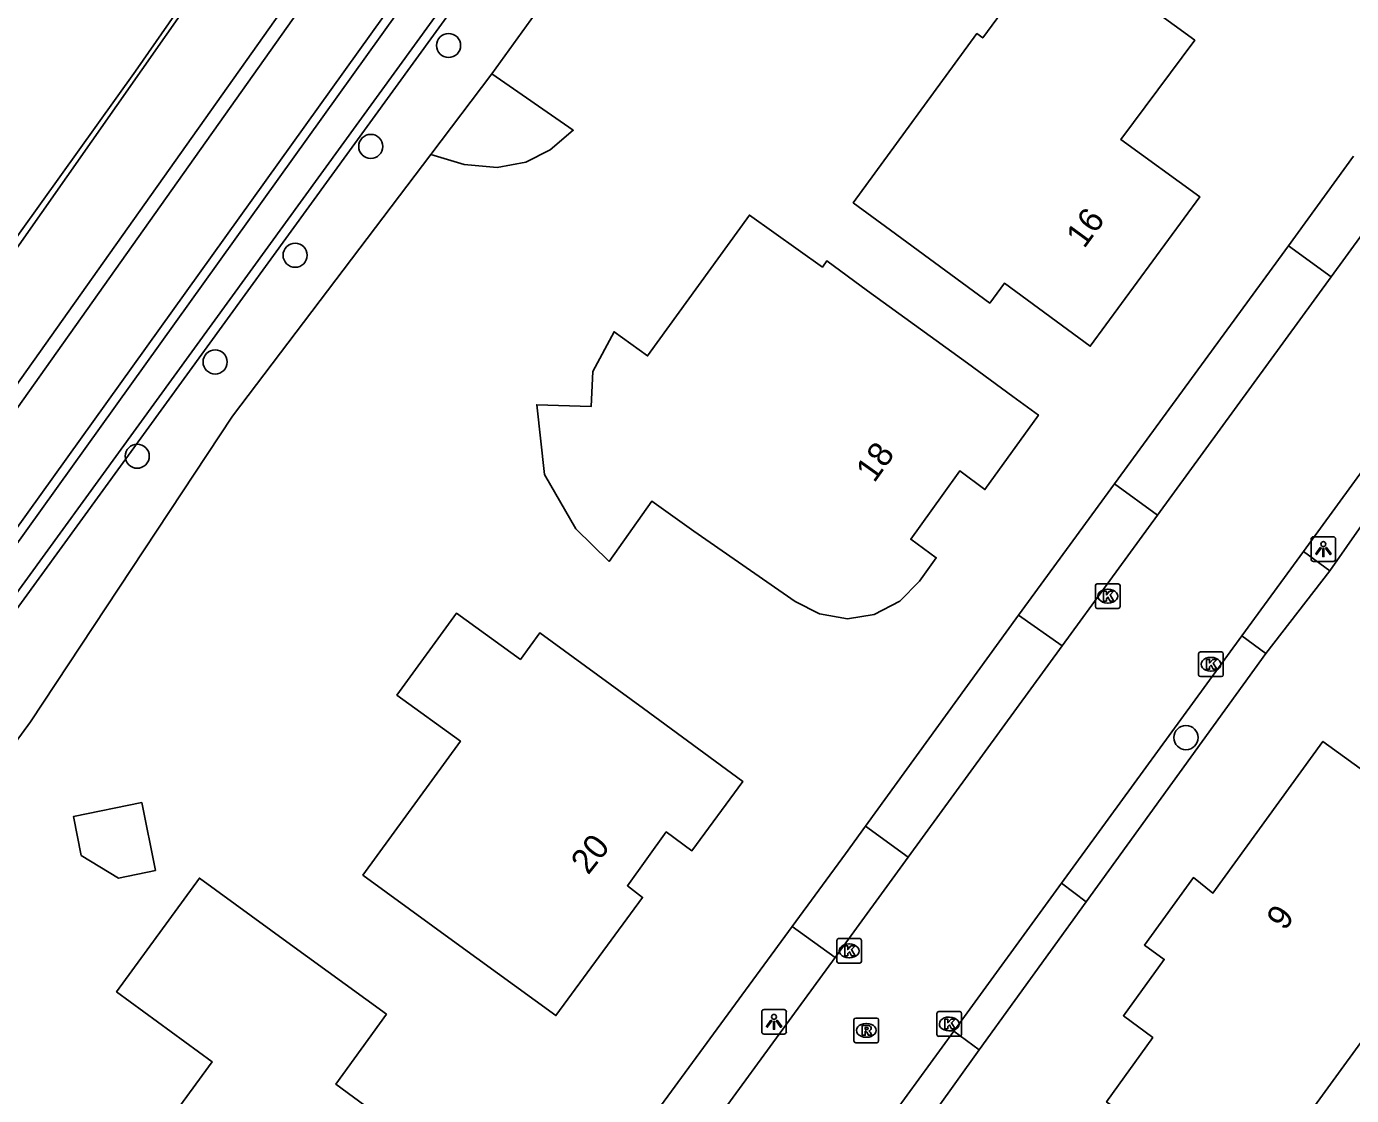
# Model space of a CAD drawing. Extents: x 157321 to 158827, y 386650 to 388532.
# Drawn here: x 158052.4 to 158106.1, y 387444.2 to 387487.5 of the extents above; entities that cross this region are included whole.
import ezdxf

# ---------------------------------------------------------------- set-up
doc = ezdxf.new("R2010")
doc.units = 0
for name, color, linetype in [('IMGEO_Boom', 7, 'Continuous'), ('IMGEO_Erf', 7, 'Continuous'), ('IMGEO_Groenvoorziening', 7, 'Continuous'), ('IMGEO_Hek', 7, 'Continuous'), ('IMGEO_Kolk', 7, 'Continuous'), ('IMGEO_Lichtpunt', 7, 'Continuous'), ('IMGEO_Pand', 7, 'Continuous'), ('IMGEO_Pand_nummerreeks', 7, 'Continuous'), ('IMGEO_Rijbaan_lokaal_gesloten', 7, 'Continuous'), ('IMGEO_Rioolput', 7, 'Continuous'), ('IMGEO_Voetpad_open', 7, 'Continuous'), ('IMGEO_Waterloop', 7, 'Continuous')]:
    doc.layers.add(name, color=color, linetype=linetype)

msp = doc.modelspace()

# ---------------------------------------------------------------- linework, layer by layer
at = {"layer": 'IMGEO_Boom'}
for centre in [(158069.538, 387486.779), (158066.385, 387482.686), (158063.32, 387478.274), (158060.078, 387473.947), (158056.92, 387470.126), (158099.426, 387458.717)]:
    msp.add_circle(centre, 0.489, dxfattribs=at)
at = {"layer": 'IMGEO_Erf'}
msp.add_lwpolyline([(158077.515, 387517.338), (158077.099, 387516.491), (158075.492, 387513.532), (158066.932, 387500.229), (158056.851, 387485.731), (158015.844, 387428.477), (158015.744, 387428.46), (158000.309, 387438.514), (157984.773, 387448.624)], dxfattribs=at)
at = {"layer": 'IMGEO_Groenvoorziening'}
for points in [[(158019.757, 387422.175), (158075.515, 387500), (158080.166, 387506.154), (158081.781, 387508.524), (158084.411, 387512.927), (158086.874, 387517.425), (158087.86, 387521.456), (158089.3, 387521.319)], [(158019.172, 387426.13), (158019.638, 387426.645), (158031.142, 387442.562), (158071.593, 387499.673), (158075.686, 387505.45), (158081.435, 387515.048), (158082.741, 387517.926)], [(158023.35, 387424.434), (158023.544, 387424.701), (158078.213, 387500), (158084.169, 387508.548), (158086.353, 387512.422), (158088.747, 387517.395)], [(158089.846, 387511.523), (158088.605, 387510.178), (158081.66, 387500), (158071.298, 387485.632)], [(158068.817, 387482.359), (158060.775, 387471.746), (158052.6, 387459.356), (158042.669, 387445.775), (158025.913, 387423.407)], [(158096.53, 387469), (158103.575, 387478.662)], [(158105.254, 387465.483), (158113.832, 387477.766), (158114.516, 387478.419), (158115.224, 387478.776), (158115.619, 387478.882), (158116.555, 387478.888), (158117.034, 387478.776), (158117.466, 387478.586), (158121.773, 387475.585)], [(158086.439, 387455.128), (158092.638, 387463.686)], [(158102.656, 387462.133), (158095.384, 387452.061)], [(158076.677, 387441.805), (158083.469, 387451.065)], [(158091.046, 387446.052), (158084.026, 387436.257)]]:
    msp.add_lwpolyline(points, dxfattribs=at)
at = {"layer": 'IMGEO_Hek'}
msp.add_lwpolyline([(158052.6, 387459.356), (158060.775, 387471.746)], dxfattribs=at)
at = {"layer": 'IMGEO_Kolk'}
for p, q in [((158095.756, 387464.027), (158095.756, 387464.879)), ((158095.831, 387464.953), (158096.683, 387464.953)), ((158096.244, 387464.733), (158096.269, 387464.733)), ((158096.757, 387464.879), (158096.757, 387464.027)), ((158096.267, 387464.173), (158096.242, 387464.173)), ((158096.683, 387463.953), (158095.831, 387463.953)), ((158099.938, 387461.264), (158099.938, 387462.116)), ((158100.013, 387462.19), (158100.865, 387462.19)), ((158100.426, 387461.97), (158100.451, 387461.97)), ((158100.939, 387462.116), (158100.939, 387461.264)), ((158100.449, 387461.41), (158100.424, 387461.41)), ((158100.865, 387461.19), (158100.013, 387461.19)), ((158085.349, 387450.571), (158086.201, 387450.571)), ((158085.274, 387449.645), (158085.274, 387450.497)), ((158085.762, 387450.351), (158085.787, 387450.351)), ((158086.275, 387450.497), (158086.275, 387449.645)), ((158086.201, 387449.571), (158085.349, 387449.571)), ((158085.785, 387449.791), (158085.76, 387449.791)), ((158089.33, 387446.68), (158089.33, 387447.532)), ((158089.405, 387447.606), (158090.257, 387447.606)), ((158089.818, 387447.386), (158089.843, 387447.386)), ((158090.331, 387447.532), (158090.331, 387446.68)), ((158089.841, 387446.826), (158089.816, 387446.826)), ((158090.257, 387446.606), (158089.405, 387446.606))]:
    msp.add_line(p, q, dxfattribs=at)
for points in [[(158095.756, 387464.027), (158095.756, 387464.879)], [(158095.831, 387464.953), (158096.683, 387464.953)], [(158096.077, 387464.653), (158096.2, 387464.653), (158096.2, 387464.502), (158096.33, 387464.653), (158096.494, 387464.653), (158096.348, 387464.502), (158096.501, 387464.253), (158096.349, 387464.253), (158096.264, 387464.417), (158096.2, 387464.35), (158096.2, 387464.253), (158096.077, 387464.253), (158096.077, 387464.653)], [(158096.757, 387464.879), (158096.757, 387464.027)], [(158096.683, 387463.953), (158095.831, 387463.953)], [(158099.938, 387461.264), (158099.938, 387462.116)], [(158100.013, 387462.19), (158100.865, 387462.19)], [(158100.259, 387461.89), (158100.382, 387461.89), (158100.382, 387461.739), (158100.512, 387461.89), (158100.676, 387461.89), (158100.53, 387461.739), (158100.683, 387461.49), (158100.531, 387461.49), (158100.446, 387461.654), (158100.382, 387461.587), (158100.382, 387461.49), (158100.259, 387461.49), (158100.259, 387461.89)], [(158100.939, 387462.116), (158100.939, 387461.264)], [(158100.865, 387461.19), (158100.013, 387461.19)], [(158085.349, 387450.571), (158086.201, 387450.571)], [(158085.274, 387449.645), (158085.274, 387450.497)], [(158085.595, 387450.271), (158085.718, 387450.271), (158085.718, 387450.12), (158085.848, 387450.271), (158086.012, 387450.271), (158085.866, 387450.12), (158086.019, 387449.871), (158085.867, 387449.871), (158085.782, 387450.035), (158085.718, 387449.968), (158085.718, 387449.871), (158085.595, 387449.871), (158085.595, 387450.271)], [(158086.275, 387450.497), (158086.275, 387449.645)], [(158086.201, 387449.571), (158085.349, 387449.571)], [(158089.33, 387446.68), (158089.33, 387447.532)], [(158089.405, 387447.606), (158090.257, 387447.606)], [(158090.331, 387447.532), (158090.331, 387446.68)], [(158089.651, 387447.306), (158089.774, 387447.306), (158089.774, 387447.155), (158089.904, 387447.306), (158090.068, 387447.306), (158089.922, 387447.155), (158090.075, 387446.906), (158089.923, 387446.906), (158089.838, 387447.07), (158089.774, 387447.003), (158089.774, 387446.906), (158089.651, 387446.906), (158089.651, 387447.306)], [(158090.257, 387446.606), (158089.405, 387446.606)]]:
    msp.add_lwpolyline(points, dxfattribs=at)
for centre, start, end in [((158095.833, 387464.877), 91.552, 178.448), ((158095.833, 387464.877), 91.552, 178.448), ((158096.681, 387464.877), 1.552, 88.448), ((158096.681, 387464.877), 1.552, 88.448), ((158095.833, 387464.029), 181.552, 268.448), ((158095.833, 387464.029), 181.552, 268.448), ((158096.681, 387464.029), 271.552, 358.448), ((158096.681, 387464.029), 271.552, 358.448), ((158100.015, 387462.114), 91.552, 178.448), ((158100.015, 387462.114), 91.552, 178.448), ((158100.863, 387462.114), 1.552, 88.448), ((158100.863, 387462.114), 1.552, 88.448), ((158100.015, 387461.266), 181.552, 268.448), ((158100.015, 387461.266), 181.552, 268.448), ((158100.863, 387461.266), 271.552, 358.448), ((158100.863, 387461.266), 271.552, 358.448), ((158085.351, 387450.495), 91.552, 178.448), ((158085.351, 387450.495), 91.552, 178.448), ((158086.199, 387450.495), 1.552, 88.448), ((158086.199, 387450.495), 1.552, 88.448), ((158085.351, 387449.647), 181.552, 268.448), ((158085.351, 387449.647), 181.552, 268.448), ((158086.199, 387449.647), 271.552, 358.448), ((158086.199, 387449.647), 271.552, 358.448), ((158089.407, 387447.53), 91.552, 178.448), ((158089.407, 387447.53), 91.552, 178.448), ((158090.255, 387447.53), 1.552, 88.448), ((158090.255, 387447.53), 1.552, 88.448), ((158089.407, 387446.682), 181.552, 268.448), ((158089.407, 387446.682), 181.552, 268.448), ((158090.255, 387446.682), 271.552, 358.448), ((158090.255, 387446.682), 271.552, 358.448)]:
    msp.add_arc(centre, 0.0765, start, end, dxfattribs=at)
for centre, major_axis, ratio, start_param, end_param in [((158096.243, 387464.453), (-0.387, 0.002), 0.722429, 4.712389, 7.853982), ((158096.268, 387464.453), (-0.39, 0.002), 0.717154, 1.570796, 4.712389), ((158100.425, 387461.69), (-0.387, 0.002), 0.722429, 4.712389, 7.853982), ((158100.45, 387461.69), (-0.39, 0.002), 0.717154, 1.570796, 4.712389), ((158085.761, 387450.071), (-0.387, 0.002), 0.722429, 4.712389, 7.853982), ((158085.786, 387450.071), (-0.39, 0.002), 0.717154, 1.570796, 4.712389), ((158089.817, 387447.106), (-0.387, 0.002), 0.722429, 4.712389, 7.853982), ((158089.842, 387447.106), (-0.39, 0.002), 0.717154, 1.570796, 4.712389)]:
    msp.add_ellipse(centre, major_axis=major_axis, ratio=ratio, start_param=start_param, end_param=end_param, dxfattribs=at)
at = {"layer": 'IMGEO_Lichtpunt'}
for p, q in [((158104.496, 387466.765), (158104.496, 387465.958)), ((158104.496, 387466.765), (158104.496, 387465.958)), ((158105.398, 387466.86), (158104.59, 387466.86)), ((158105.398, 387466.86), (158104.59, 387466.86)), ((158105.492, 387465.958), (158105.492, 387466.765)), ((158105.492, 387465.958), (158105.492, 387466.765)), ((158104.59, 387465.864), (158105.398, 387465.864)), ((158104.59, 387465.864), (158105.398, 387465.864)), ((158082.232, 387447.597), (158082.232, 387446.79)), ((158082.232, 387447.597), (158082.232, 387446.79)), ((158083.134, 387447.692), (158082.326, 387447.692)), ((158083.134, 387447.692), (158082.326, 387447.692)), ((158083.228, 387446.79), (158083.228, 387447.597)), ((158083.228, 387446.79), (158083.228, 387447.597)), ((158082.326, 387446.696), (158083.134, 387446.696)), ((158082.326, 387446.696), (158083.134, 387446.696))]:
    msp.add_line(p, q, dxfattribs=at)
for points in [[(158104.87, 387466.429), (158104.909, 387466.401), (158104.721, 387466.139), (158104.683, 387466.166), (158104.87, 387466.429)], [(158104.972, 387466.381), (158105.019, 387466.381), (158105.019, 387466.059), (158104.972, 387466.059), (158104.972, 387466.381)], [(158105.082, 387466.401), (158105.12, 387466.428), (158105.307, 387466.166), (158105.268, 387466.138), (158105.082, 387466.401)], [(158082.606, 387447.261), (158082.645, 387447.233), (158082.457, 387446.971), (158082.419, 387446.998), (158082.606, 387447.261)], [(158082.708, 387447.213), (158082.755, 387447.213), (158082.755, 387446.891), (158082.708, 387446.891), (158082.708, 387447.213)], [(158082.818, 387447.233), (158082.856, 387447.26), (158083.043, 387446.998), (158083.004, 387446.97), (158082.818, 387447.233)]]:
    msp.add_lwpolyline(points, dxfattribs=at)
for centre in [(158104.995, 387466.563), (158082.731, 387447.395)]:
    msp.add_circle(centre, 0.0994, dxfattribs=at)
for centre, start, end in [((158104.59, 387466.765), 90, 180), ((158104.59, 387466.765), 90, 180), ((158105.398, 387466.765), 0, 90), ((158105.398, 387466.765), 0, 90), ((158104.59, 387465.958), 180, 270), ((158104.59, 387465.958), 180, 270), ((158105.398, 387465.958), 270, 0), ((158105.398, 387465.958), 270, 360), ((158082.326, 387447.597), 90, 180), ((158082.326, 387447.597), 90, 180), ((158083.134, 387447.597), 0, 90), ((158083.134, 387447.597), 0, 90), ((158082.326, 387446.79), 180, 270), ((158082.326, 387446.79), 180, 270), ((158083.134, 387446.79), 270, 0), ((158083.134, 387446.79), 270, 360)]:
    msp.add_arc(centre, 0.0946, start, end, dxfattribs=at)
at = {"layer": 'IMGEO_Pand'}
for points in [[(158087.447, 387479.293), (158085.94, 387480.4), (158090.95, 387487.26), (158091.191, 387487.083), (158094.14, 387491.1), (158095.739, 387489.936), (158099.781, 387486.993), (158096.789, 387482.965), (158099.983, 387480.649), (158095.546, 387474.585), (158092.069, 387477.139), (158091.476, 387476.332), (158087.447, 387479.293)], [(158071.298, 387485.632), (158068.817, 387482.359)], [(158068.817, 387482.359), (158070.165, 387481.95), (158071.515, 387481.835), (158072.665, 387482.051), (158073.656, 387482.544), (158074.592, 387483.341), (158071.298, 387485.632)], [(158079.473, 387467.087), (158077.78, 387468.31), (158076.047, 387465.864), (158074.697, 387467.188), (158073.423, 387469.391), (158073.113, 387472.214), (158075.323, 387472.147), (158075.385, 387473.557), (158076.246, 387475.175), (158077.602, 387474.194), (158081.73, 387479.9), (158084.693, 387477.797), (158084.868, 387478.044), (158086.524, 387476.837), (158090.566, 387473.893), (158092.413, 387472.548), (158093.446, 387471.796), (158091.28, 387468.77), (158090.255, 387469.53), (158089.547, 387468.54), (158088.271, 387466.757), (158089.303, 387466.007), (158088.62, 387465.054), (158087.826, 387464.244), (158086.794, 387463.708), (158085.702, 387463.535), (158084.578, 387463.73), (158083.592, 387464.232), (158079.473, 387467.087)], [(158077.436, 387459.892), (158081.467, 387456.934), (158079.404, 387454.131), (158078.362, 387454.891), (158076.787, 387452.711), (158077.399, 387452.237), (158073.89, 387447.445), (158069.849, 387450.388), (158066.065, 387453.144), (158070.017, 387458.571), (158067.445, 387460.444), (158069.86, 387463.76), (158072.45, 387461.89), (158073.24, 387462.97), (158077.436, 387459.892)], [(158101.78, 387439.86), (158100.242, 387440.988), (158096.211, 387443.946), (158098.081, 387446.552), (158096.893, 387447.443), (158098.548, 387449.725), (158097.741, 387450.308), (158099.725, 387453.04), (158100.521, 387452.413), (158104.978, 387458.563), (158109.023, 387455.624), (158115.1, 387451.21), (158118.217, 387448.946), (158115.548, 387445.27), (158112.428, 387447.546), (158110.676, 387445.143), (158107.384, 387447.544), (158101.78, 387439.86)], [(158057.663, 387453.326), (158057.105, 387456.08), (158054.333, 387455.518), (158054.654, 387453.938), (158056.158, 387453.02), (158057.663, 387453.326)], [(158067.021, 387447.499), (158064.971, 387444.664), (158067.115, 387443.091), (158070.673, 387440.481), (158064.913, 387432.533), (158061.291, 387435.182), (158061.882, 387435.989), (158056.065, 387440.246), (158059.961, 387445.571), (158056.08, 387448.41), (158059.44, 387453.02), (158062.979, 387450.442), (158067.021, 387447.499)]]:
    msp.add_lwpolyline(points, dxfattribs=at)
at = {"layer": 'IMGEO_Rijbaan_lokaal_gesloten'}
for points in [[(158107.957, 387481.031), (158105.31, 387477.397)], [(158104.184, 387466.263), (158112.82, 387478.114)], [(158105.31, 387477.397), (158098.268, 387467.735)], [(158098.268, 387467.735), (158094.404, 387462.432)], [(158101.691, 387462.841), (158104.184, 387466.263)], [(158094.404, 387462.432), (158088.164, 387453.87)], [(158094.378, 387452.811), (158101.691, 387462.841)], [(158088.164, 387453.87), (158085.202, 387449.805)], [(158090.013, 387446.814), (158094.378, 387452.811)], [(158085.202, 387449.805), (158078.44, 387440.525)], [(158082.927, 387437.088), (158090.013, 387446.814)]]:
    msp.add_lwpolyline(points, dxfattribs=at)
at = {"layer": 'IMGEO_Rioolput'}
for p, q in [((158086.042, 387447.347), (158086.894, 387447.347)), ((158085.967, 387446.421), (158085.967, 387447.273)), ((158086.455, 387447.127), (158086.48, 387447.127)), ((158086.968, 387447.273), (158086.968, 387446.421)), ((158086.894, 387446.347), (158086.042, 387446.347)), ((158086.478, 387446.567), (158086.453, 387446.567))]:
    msp.add_line(p, q, dxfattribs=at)
for points in [[(158086.042, 387447.347), (158086.894, 387447.347)], [(158085.967, 387446.421), (158085.967, 387447.273)], [(158086.556, 387447.045), (158086.304, 387447.047), (158086.304, 387446.647)], [(158086.304, 387446.647), (158086.428, 387446.647), (158086.428, 387446.809), (158086.439, 387446.809)], [(158086.482, 387446.966), (158086.428, 387446.966), (158086.428, 387446.885)], [(158086.428, 387446.885), (158086.48, 387446.885)], [(158086.968, 387447.273), (158086.968, 387446.421)], [(158086.894, 387446.347), (158086.042, 387446.347)], [(158086.486, 387446.78), (158086.557, 387446.647), (158086.697, 387446.647), (158086.632, 387446.773)]]:
    msp.add_lwpolyline(points, dxfattribs=at)
for centre, radius, start, end in [((158086.044, 387447.271), 0.0765, 91.552, 178.448), ((158086.044, 387447.271), 0.0765, 91.552, 178.448), ((158086.892, 387447.271), 0.0765, 1.552, 88.448), ((158086.892, 387447.271), 0.0765, 1.552, 88.448), ((158086.438, 387446.756), 0.0533, 26.0293, 88.6989), ((158086.464, 387447.074), 0.19, 274.7715, 282.9687), ((158086.488, 387446.87), 0.0964, 77.0061, 93.1865), ((158086.502, 387446.927), 0.0378, 276.6634, 79.6772), ((158086.555, 387446.935), 0.109, 350.3612, 89.416), ((158086.553, 387446.935), 0.112, 277.5842, 350.9817), ((158086.537, 387446.72), 0.108, 29.5134, 73.7905), ((158086.044, 387446.423), 0.0765, 181.552, 268.448), ((158086.044, 387446.423), 0.0765, 181.552, 268.448), ((158086.892, 387446.423), 0.0765, 271.552, 358.448), ((158086.892, 387446.423), 0.0765, 271.552, 358.448)]:
    msp.add_arc(centre, radius, start, end, dxfattribs=at)
for centre, major_axis, ratio, start_param, end_param in [((158086.454, 387446.847), (-0.387, 0.002), 0.722429, 4.712389, 7.853982), ((158086.479, 387446.847), (-0.39, 0.002), 0.717154, 1.570796, 4.712389)]:
    msp.add_ellipse(centre, major_axis=major_axis, ratio=ratio, start_param=start_param, end_param=end_param, dxfattribs=at)
at = {"layer": 'IMGEO_Voetpad_open'}
for points in [[(158103.575, 387478.662), (158106.217, 387482.286)], [(158105.31, 387477.397), (158103.575, 387478.662)], [(158092.638, 387463.686), (158096.53, 387469)], [(158096.53, 387469), (158098.268, 387467.735)], [(158104.184, 387466.263), (158105.254, 387465.483)], [(158102.656, 387462.133), (158105.254, 387465.483)], [(158092.638, 387463.686), (158094.404, 387462.432)], [(158101.691, 387462.841), (158102.656, 387462.133)], [(158083.469, 387451.065), (158085.628, 387454.008), (158086.439, 387455.128)], [(158088.164, 387453.87), (158086.439, 387455.128)], [(158095.384, 387452.061), (158094.378, 387452.811)], [(158095.384, 387452.061), (158091.046, 387446.052)], [(158083.469, 387451.065), (158085.202, 387449.805)], [(158090.013, 387446.814), (158091.046, 387446.052)]]:
    msp.add_lwpolyline(points, dxfattribs=at)
at = {"layer": 'IMGEO_Waterloop'}
for points in [[(158075.819, 387499.776), (158080.473, 387505.933), (158082.1, 387508.32), (158084.739, 387512.739), (158087.229, 387517.287), (158088.15, 387521.049), (158088.947, 387520.973), (158088.997, 387520.317), (158088.933, 387519.37), (158088.733, 387518.442), (158088.399, 387517.543), (158086.018, 387512.597), (158083.849, 387508.749), (158077.905, 387500.219), (158023.238, 387424.923), (158020.748, 387421.494)], [(158082.211, 387518.128), (158080.933, 387515.311), (158075.211, 387505.76), (158071.131, 387500), (158030.681, 387442.892), (158019.197, 387427.002)], [(157985.009, 387447.804), (158000, 387438.039), (158015.967, 387427.67), (158037.115, 387457.277), (158067.056, 387500), (158072.966, 387508.665), (158077.877, 387516.888)], [(158020.087, 387421.986), (158075.819, 387499.776)]]:
    msp.add_lwpolyline(points, dxfattribs=at)

# ---------------------------------------------------------------- texts
at = {"layer": 'IMGEO_Pand_nummerreeks'}
for s, rotation, p in [('16', 53.8072, (158095.297, 387478.511)), ('18', 54.4195, (158086.788, 387469.013)), ('20', 51.3925, (158075.195, 387453.119)), ('9', 53.9803, (158103.427, 387450.851))]:
    msp.add_text(s, height=1, rotation=rotation, dxfattribs=at).set_placement(p)

doc.saveas('drawing.dxf')
